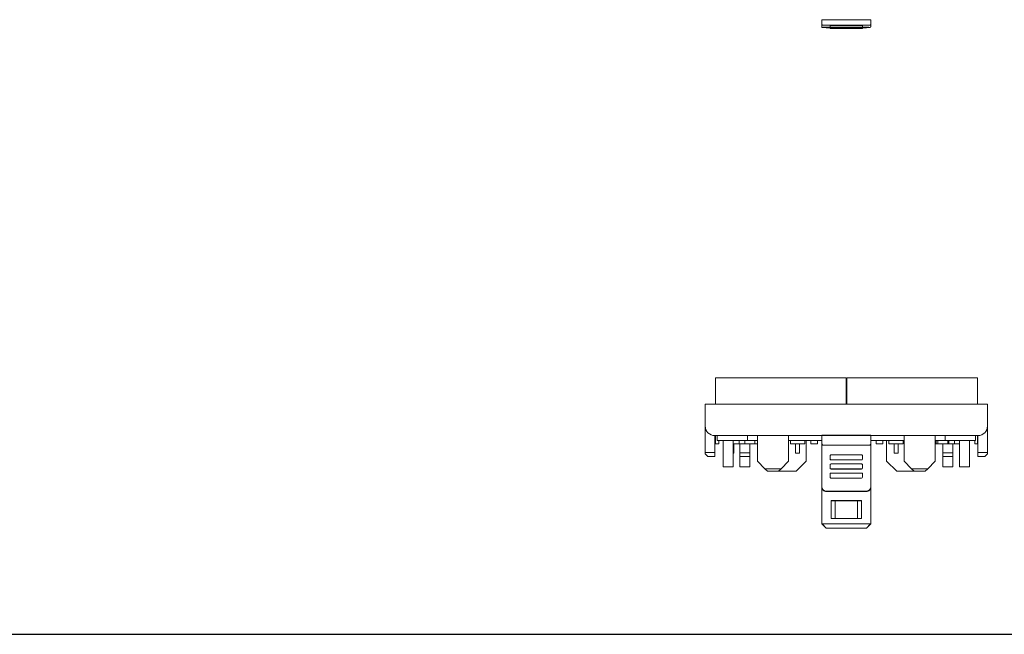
# Model space of a CAD drawing. Header units: millimetres. Extents: x -1114 to 1396, y -630 to 631.
# Tile 777 of 780: x 1062 to 1258, y 329 to 452. Entities that reach past the tile are written whole.
import ezdxf

# ---------------------------------------------------------------- set-up
doc = ezdxf.new("R2010")
doc.units = ezdxf.units.MM
doc.header["$MEASUREMENT"] = 0

msp = doc.modelspace()

# ---------------------------------------------------------------- linework, layer by layer
at = {"lineweight": 18}
for p, q in [((1221.4274, 451.6028), (1221.4274, 451.5812)), ((1231.2274, 451.6028), (1231.2274, 451.5812)), ((1221.4274, 450.3462), (1221.4274, 450.809)), ((1221.4274, 450.0469), (1221.4274, 450.8069)), ((1230.9274, 450.4781), (1221.7274, 450.4781)), ((1222.3274, 450.0152), (1222.3274, 450.0148)), ((1222.3274, 450.0148), (1223.0812, 450.0148)), ((1223.0843, 449.9995), (1222.3304, 449.9995)), ((1223.0812, 450.2078), (1223.0812, 450.3668)), ((1223.0812, 450.0486), (1223.0812, 450.3667)), ((1223.0812, 450.0487), (1223.0812, 450.2078)), ((1223.0812, 450.0486), (1223.0812, 450.0172)), ((1223.0812, 449.954), (1223.0812, 450.0172)), ((1223.0812, 449.9539), (1223.0812, 450.0172)), ((1223.0812, 449.9539), (1223.0812, 449.9225)), ((1223.0812, 449.8593), (1223.0812, 449.9225)), ((1223.0812, 449.8592), (1223.0812, 449.9225)), ((1223.0812, 449.8592), (1223.0812, 449.8278)), ((1223.2812, 450.3772), (1229.356, 450.3772)), ((1229.356, 450.059), (1223.2812, 450.059)), ((1223.2812, 450.0067), (1229.356, 450.0067)), ((1229.356, 449.9643), (1223.2812, 449.9643)), ((1223.2812, 449.912), (1229.356, 449.912)), ((1229.356, 449.8696), (1223.2812, 449.8696)), ((1223.2812, 449.8173), (1229.356, 449.8173)), ((1229.5559, 450.0148), (1230.3274, 450.0148)), ((1229.556, 450.0486), (1229.556, 450.3667)), ((1229.556, 450.0172), (1229.556, 450.0486)), ((1229.556, 449.9539), (1229.556, 450.0172)), ((1229.556, 449.9225), (1229.556, 449.9539)), ((1229.556, 449.8592), (1229.556, 449.9225)), ((1229.556, 449.8278), (1229.556, 449.8592)), ((1230.3304, 449.9995), (1229.5589, 449.9995)), ((1230.3274, 450.0152), (1230.3274, 450.0148)), ((1231.2274, 450.809), (1231.2274, 450.3462)), ((1231.2274, 450.8051), (1231.2274, 450.3463)), ((1200.7803, 380.2165), (1200.2803, 380.2165)), ((1200.2803, 380.2165), (1200.2803, 374.9906)), ((1225.7803, 380.2165), (1200.7803, 380.2165)), ((1225.7803, 380.2165), (1226.2803, 380.2165)), ((1226.2803, 380.2165), (1226.2803, 374.9906)), ((1226.2803, 374.9906), (1226.2803, 380.2165)), ((1226.9203, 380.2165), (1226.4203, 380.2165)), ((1226.4203, 380.2165), (1226.4203, 374.9906)), ((1239.4203, 380.2165), (1226.9203, 380.2165)), ((1251.9203, 380.2165), (1239.4203, 380.2165)), ((1252.4203, 380.2165), (1251.9203, 380.2165)), ((1252.4203, 380.2165), (1252.4203, 374.9906)), ((1252.4203, 374.9906), (1252.4203, 380.2165)), ((1198.2246, 374.9908), (1254.4301, 374.9908)), ((1198.2246, 372.9908), (1198.2246, 374.9908)), ((1254.4301, 374.9908), (1198.2246, 374.9908)), ((1254.4301, 374.9908), (1254.4301, 372.9908)), ((1198.2246, 370.6408), (1198.2246, 372.9908)), ((1254.4301, 372.9908), (1254.4301, 370.6408)), ((1198.2246, 370.6408), (1198.2246, 365.3829)), ((1254.4301, 365.3829), (1254.4301, 370.6408)), ((1200.1246, 365.3829), (1200.1246, 368.7408)), ((1221.4274, 368.7408), (1200.1246, 368.7408)), ((1200.1298, 364.5829), (1200.1298, 368.7409)), ((1200.2803, 368.7409), (1200.2803, 367.0665)), ((1200.6246, 368.7408), (1200.6246, 367.7408)), ((1206.6246, 368.7408), (1206.6246, 367.7408)), ((1208.6246, 368.7408), (1208.6246, 363.6408)), ((1214.8274, 363.6408), (1214.8274, 368.7408)), ((1221.4274, 368.748), (1221.4274, 368.7932)), ((1231.2274, 368.7932), (1221.4274, 368.7932)), ((1231.2274, 368.7932), (1231.2274, 368.7478)), ((1252.5301, 368.7408), (1231.2274, 368.7408)), ((1237.8274, 368.7408), (1237.8274, 363.6408)), ((1244.0301, 368.7408), (1244.0301, 363.6408)), ((1246.0302, 368.7408), (1246.0302, 367.7408)), ((1252.0298, 368.7408), (1252.0298, 367.7408)), ((1252.4203, 368.7409), (1252.4203, 367.0665)), ((1252.4203, 367.0665), (1252.4203, 368.7409)), ((1252.5298, 365.3829), (1252.5298, 368.7408)), ((1200.2803, 367.0665), (1200.7803, 367.0665)), ((1200.6246, 367.7408), (1206.6246, 367.7408)), ((1200.7803, 367.0665), (1200.9303, 367.0665)), ((1200.9303, 367.0665), (1200.9303, 367.7408)), ((1201.8246, 367.7408), (1201.8246, 362.4829)), ((1203.8246, 362.4829), (1203.8246, 367.7408)), ((1204.9803, 367.0665), (1203.8246, 367.0665)), ((1203.9303, 365.2665), (1203.9303, 367.0665)), ((1204.9803, 367.0665), (1204.9803, 367.7408)), ((1204.9804, 367.0829), (1206.1246, 367.0829)), ((1205.1246, 365.2829), (1205.1246, 367.0829)), ((1206.1246, 367.7409), (1206.1246, 367.0829)), ((1206.1246, 367.0829), (1208.1246, 367.0829)), ((1206.1303, 367.0829), (1206.1303, 367.0665)), ((1206.1303, 367.0665), (1207.4803, 367.0665)), ((1206.6246, 367.7408), (1208.6246, 367.7408)), ((1207.1246, 367.0665), (1207.1246, 365.2829)), ((1207.4803, 367.0665), (1207.4803, 367.0829)), ((1208.1246, 367.0829), (1208.1246, 367.7408)), ((1208.1246, 367.0829), (1208.6246, 367.0829)), ((1214.8274, 367.7408), (1221.4274, 367.7408)), ((1215.1803, 367.0665), (1215.1803, 367.7408)), ((1218.0803, 367.0665), (1215.1803, 367.0665)), ((1216.2303, 365.2665), (1216.2303, 367.0665)), ((1217.0303, 365.2665), (1217.0303, 367.0665)), ((1218.0803, 367.0665), (1218.0803, 367.7408)), ((1218.3274, 367.7408), (1218.3274, 363.6408)), ((1219.2303, 367.7408), (1219.2303, 367.0665)), ((1219.2303, 367.0665), (1220.5803, 367.0665)), ((1220.5803, 367.0665), (1220.5803, 367.7408)), ((1221.4274, 358.5559), (1221.4274, 367.3857)), ((1221.4274, 358.5561), (1221.4274, 367.379)), ((1230.9274, 366.8022), (1221.7274, 366.8023)), ((1231.2274, 367.7408), (1237.8274, 367.7408)), ((1231.2274, 367.3857), (1231.2274, 358.5559)), ((1231.2274, 367.3787), (1231.2274, 358.5561)), ((1232.2703, 367.7408), (1232.2703, 367.0665)), ((1232.2703, 367.0665), (1233.6203, 367.0665)), ((1233.6203, 367.0665), (1233.6203, 367.7408)), ((1234.3489, 367.7408), (1234.3489, 363.6408)), ((1234.7703, 367.0665), (1234.7703, 367.7408)), ((1237.6703, 367.0665), (1234.7703, 367.0665)), ((1235.8203, 365.2665), (1235.8203, 367.0665)), ((1236.6203, 365.2665), (1236.6203, 367.0665)), ((1237.6703, 367.0665), (1237.6703, 367.7408)), ((1244.0301, 367.7408), (1246.0302, 367.7408)), ((1244.2203, 367.0665), (1244.0301, 367.0665)), ((1244.2203, 367.0665), (1244.2203, 367.7408)), ((1244.2204, 367.0829), (1244.5301, 367.0829)), ((1244.5302, 367.0829), (1244.5302, 367.7408)), ((1246.5302, 367.0829), (1244.5302, 367.0829)), ((1245.3703, 367.0829), (1245.3703, 367.0665)), ((1245.3703, 367.0665), (1246.7203, 367.0665)), ((1245.5301, 367.0665), (1245.5301, 365.2829)), ((1246.0302, 367.7408), (1252.0298, 367.7408)), ((1246.5302, 367.0829), (1246.5302, 367.7409)), ((1246.7203, 367.0665), (1246.7203, 367.7408)), ((1246.7203, 367.0829), (1247.8703, 367.0829)), ((1247.5301, 365.2829), (1247.5301, 367.0829)), ((1247.8703, 367.0665), (1247.8703, 367.7408)), ((1248.8302, 367.0665), (1247.8703, 367.0665)), ((1248.8301, 362.4829), (1248.8301, 367.7408)), ((1250.8301, 367.7408), (1250.8301, 362.4829)), ((1251.9203, 367.7408), (1251.9203, 367.0665)), ((1251.9203, 367.0665), (1252.4203, 367.0665)), ((1198.2246, 365.0829), (1198.2246, 365.3829)), ((1198.2246, 365.3829), (1200.1246, 365.3829)), ((1198.2246, 365.0829), (1198.7246, 364.5829)), ((1200.1246, 365.3829), (1200.1246, 364.5829)), ((1203.9303, 365.2665), (1203.8246, 365.2665)), ((1205.1246, 364.5829), (1205.1246, 365.2829)), ((1205.1246, 365.2829), (1207.1246, 365.2829)), ((1207.1246, 365.2829), (1207.1246, 364.5829)), ((1217.0303, 365.2665), (1216.2303, 365.2665)), ((1223.0812, 364.6946), (1223.0812, 364.0954)), ((1229.356, 364.8943), (1223.2812, 364.8943)), ((1229.556, 364.0954), (1229.556, 364.6946)), ((1236.6203, 365.2665), (1235.8203, 365.2665)), ((1245.5301, 365.2829), (1247.5301, 365.2829)), ((1245.5301, 365.2829), (1245.5301, 364.5829)), ((1247.5301, 364.5829), (1247.5301, 365.2829)), ((1252.5298, 364.5829), (1252.5298, 365.3829)), ((1252.5298, 365.3829), (1254.4301, 365.3829)), ((1253.9301, 364.5829), (1254.4301, 365.0829)), ((1254.4301, 365.3829), (1254.4301, 365.0829)), ((1200.1246, 364.5829), (1198.7246, 364.5829)), ((1200.1246, 364.5829), (1200.1298, 364.5829)), ((1205.1246, 362.4829), (1205.1246, 364.5829)), ((1207.1246, 364.5829), (1205.1246, 364.5829)), ((1207.1246, 364.5829), (1207.1246, 362.4829)), ((1208.6246, 363.6408), (1210.1246, 362.1408)), ((1213.3274, 362.1408), (1214.8274, 363.6408)), ((1216.3274, 361.6408), (1218.3274, 363.6408)), ((1223.0812, 364.0954), (1223.0812, 364.0787)), ((1223.0812, 362.8876), (1223.0812, 362.2884)), ((1223.2812, 363.8957), (1229.356, 363.8957)), ((1229.356, 363.879), (1223.2812, 363.879)), ((1229.356, 363.0873), (1223.2812, 363.0873)), ((1229.556, 364.0976), (1229.556, 364.0787)), ((1229.556, 364.0954), (1229.556, 364.0787)), ((1229.556, 362.2884), (1229.556, 362.8876)), ((1234.3489, 363.6408), (1236.3489, 361.6408)), ((1237.8274, 363.6408), (1239.3274, 362.1408)), ((1242.5301, 362.1408), (1244.0301, 363.6408)), ((1245.5301, 364.5829), (1245.5301, 362.4829)), ((1247.5301, 364.5829), (1245.5301, 364.5829)), ((1247.5301, 362.4829), (1247.5301, 364.5829)), ((1253.9301, 364.5829), (1252.5298, 364.5829)), ((1201.8246, 362.4829), (1203.8246, 362.4829)), ((1205.1246, 362.4829), (1207.1246, 362.4829)), ((1210.6246, 361.6408), (1210.1246, 362.1408)), ((1210.1246, 362.1408), (1213.3274, 362.1408)), ((1212.8274, 361.6408), (1210.6246, 361.6408)), ((1213.3274, 362.1408), (1212.8274, 361.6408)), ((1212.8274, 361.6408), (1216.3274, 361.6408)), ((1223.0812, 362.2884), (1223.0812, 362.2718)), ((1223.0812, 361.0807), (1223.0812, 360.4815)), ((1223.2812, 362.0887), (1229.356, 362.0887)), ((1229.356, 362.072), (1223.2812, 362.072)), ((1229.356, 361.2804), (1223.2812, 361.2804)), ((1229.556, 362.2906), (1229.556, 362.2718)), ((1229.556, 362.2884), (1229.556, 362.2718)), ((1229.556, 360.4815), (1229.556, 361.0807)), ((1236.3489, 361.6408), (1239.8273, 361.6408)), ((1239.8274, 361.6408), (1239.3274, 362.1408)), ((1239.3274, 362.1408), (1242.5301, 362.1408)), ((1242.0301, 361.6408), (1239.8274, 361.6408)), ((1242.5301, 362.1408), (1242.0301, 361.6408)), ((1247.5301, 362.4829), (1245.5301, 362.4829)), ((1250.8301, 362.4829), (1248.8301, 362.4829)), ((1223.0812, 360.4815), (1223.0812, 360.4648)), ((1223.2812, 360.2818), (1229.356, 360.2818)), ((1229.356, 360.2651), (1223.2812, 360.2651)), ((1229.556, 360.4837), (1229.556, 360.4648)), ((1229.556, 360.4815), (1229.556, 360.4648)), ((1221.4274, 358.4815), (1221.4274, 358.5559)), ((1221.4274, 351.2414), (1221.4274, 358.4815)), ((1230.3274, 357.6728), (1222.3274, 357.6728)), ((1222.3274, 357.5827), (1230.3274, 357.5827)), ((1231.2274, 358.5559), (1231.2274, 358.4815)), ((1231.2274, 358.5559), (1231.2274, 358.4815)), ((1231.2274, 351.2414), (1231.2274, 358.4815)), ((1223.3274, 352.2401), (1223.3274, 355.8351)), ((1223.3274, 355.8351), (1229.3274, 355.8351)), ((1229.3274, 355.7671), (1223.3274, 355.7671)), ((1224.0774, 355.7671), (1224.0774, 352.2401)), ((1228.5774, 352.2401), (1228.5774, 355.7671)), ((1229.3274, 355.8351), (1229.3274, 352.2401)), ((1221.4274, 351.1734), (1221.4274, 351.2414)), ((1221.4274, 351.2414), (1221.5274, 351.1416)), ((1222.3274, 350.2746), (1221.4274, 351.1734)), ((1222.3274, 350.3008), (1221.5274, 351.1416)), ((1221.5274, 351.1416), (1231.1274, 351.1416)), ((1229.3274, 352.2401), (1223.3274, 352.2401)), ((1231.2274, 351.1734), (1230.3274, 350.2746)), ((1231.1274, 351.1416), (1230.3274, 350.3008)), ((1231.1274, 351.1416), (1231.2274, 351.2414)), ((1231.2274, 351.2414), (1231.2274, 351.1734)), ((1222.3274, 350.3008), (1222.3274, 350.2746)), ((1230.3274, 350.3008), (1222.3274, 350.3008)), ((1222.3274, 350.2746), (1230.3274, 350.2746)), ((1230.3274, 350.2746), (1230.3274, 350.3008))]:
    msp.add_line(p, q, dxfattribs=at)
msp.add_line((1037.9959, 329.1401), (1396.2181, 329.1401))
for centre, start, end in [((1200.1246, 370.6408), 180, 270), ((1252.5301, 370.6408), 270, 0)]:
    msp.add_arc(centre, 1.9, start, end, dxfattribs=at)
for centre, major_axis, ratio, start_param, end_param in [((1222.3274, 450.0466), (-0.9, 0), 0.05234257, 1.57418829, 6.27701333), ((1222.3274, 450.0466), (-0.9, 0), 0.05234257, 5.4867912, 6.27701333), ((1223.2812, 450.3667), (-0.2, 0), 0.05234257, 4.71238898, 6.28320083), ((1223.2812, 450.0486), (0.2, 0), 0.05233596, 1.57079633, 3.14159265), ((1223.2812, 450.0172), (0.2, 0), 0.05233596, 3.14159265, 4.71238898), ((1223.2812, 449.9539), (0.2, 0), 0.05233596, 1.57079633, 3.14159265), ((1223.2812, 449.9225), (0.2, 0), 0.05233596, 3.14159265, 4.71238898), ((1223.2812, 449.8592), (0.2, 0), 0.05233596, 1.57079633, 3.14159265), ((1223.2812, 449.8278), (0.2, 0), 0.05233596, 3.14159265, 4.71238898), ((1229.356, 450.3667), (-0.2, 0), 0.05234257, 3.14158777, 4.71238898), ((1229.356, 450.0486), (0.2, 0), 0.05233596, 0, 1.57079633), ((1229.356, 450.0172), (0.2, 0), 0.05233596, 4.71238898, 6.28318531), ((1229.356, 449.9539), (0.2, 0), 0.05233596, 0, 1.57079633), ((1229.356, 449.9225), (0.2, 0), 0.05233596, 4.71238898, 6.28318531), ((1229.356, 449.8592), (0.2, 0), 0.05233596, 0, 1.57079633), ((1229.356, 449.8278), (0.2, 0), 0.05233596, 4.71238898, 6.28318531), ((1230.3274, 450.0467), (-0.9, 0), 0.05234257, 3.77338408, 7.8573736), ((1223.2812, 364.6946), (-0.2, 0), 0.99862953, 4.71238898, 6.28318531), ((1229.356, 364.6946), (-0.2, 0), 0.99862953, 3.14159265, 4.71238898), ((1223.2812, 364.0954), (-0.2, 0), 0.99862953, 0, 1.57079633), ((1223.2812, 364.0787), (0.2, 0), 0.99862919, 3.14160817, 4.71240749), ((1223.2812, 362.8876), (-0.2, 0), 0.99862953, 4.71238898, 6.28318531), ((1229.356, 364.0954), (-0.2, 0), 0.99862953, 1.57079633, 3.14159265), ((1229.356, 364.0787), (0.2, 0), 0.99862919, 4.71240749, 6.28316968), ((1229.356, 362.8876), (-0.2, 0), 0.99862953, 3.14159265, 4.71238898), ((1223.2812, 362.2884), (-0.2, 0), 0.99862953, 0, 1.57079633), ((1223.2812, 362.2718), (0.2, 0), 0.99862919, 3.14160817, 4.71240749), ((1223.2812, 361.0807), (-0.2, 0), 0.99862953, 4.71238898, 6.28318531), ((1229.356, 362.2884), (-0.2, 0), 0.99862953, 1.57079633, 3.14159265), ((1229.356, 362.2718), (0.2, 0), 0.99862919, 4.71240272, 6.28316968), ((1229.356, 361.0807), (-0.2, 0), 0.99862953, 3.14159265, 4.71238898), ((1223.2812, 360.4815), (-0.2, 0), 0.99862953, 0, 1.57079633), ((1223.2812, 360.4648), (0.2, 0), 0.99862919, 3.14160817, 4.71241386), ((1229.356, 360.4815), (-0.2, 0), 0.99862953, 1.57079633, 3.14159265), ((1229.356, 360.4648), (0.2, 0), 0.99862919, 4.71240388, 6.28316968), ((1222.3274, 358.4815), (0.9, 0), 0.99862953, 3.14159265, 4.71238898), ((1222.3274, 358.5716), (0.9, 0), 0.99862919, 3.15851314, 4.71238898), ((1230.3274, 358.5716), (0.9, 0), 0.99862919, 4.71238898, 6.26626483), ((1230.3274, 358.4815), (0.9, 0), 0.99862953, 4.71238898, 6.28318531)]:
    msp.add_ellipse(centre, major_axis=major_axis, ratio=ratio, start_param=start_param, end_param=end_param, dxfattribs=at)
for points in [[(1221.4274, 451.5812), (1221.4274, 451.3238), (1221.4274, 451.0665), (1221.4274, 450.809)], [(1231.2274, 451.5812), (1227.9607, 451.5812), (1224.694, 451.5812), (1221.4274, 451.5812)], [(1231.2274, 450.809), (1231.2274, 451.0664), (1231.2274, 451.3238), (1231.2274, 451.5812)], [(1221.4274, 368.7469), (1221.4274, 368.2931), (1221.4274, 367.8394), (1221.4274, 367.3857)], [(1231.2274, 368.7467), (1227.9607, 368.7468), (1224.694, 368.7468), (1221.4274, 368.7469)], [(1231.2274, 367.3857), (1231.2274, 367.8393), (1231.2274, 368.293), (1231.2274, 368.7467)]]:
    msp.add_open_spline(points, degree=3, dxfattribs=at)
for points, knots in [([(1221.4274, 450.809), (1221.428, 450.7919), (1221.4292, 450.7584), (1221.4397, 450.7094), (1221.4567, 450.6627), (1221.4899, 450.6014), (1221.5352, 450.5484), (1221.5972, 450.5098), (1221.6349, 450.4932), (1221.6781, 450.4806), (1221.7114, 450.4789), (1221.7274, 450.4781)], [0, 0, 0, 0, 0.13174915, 0.25795334, 0.37929398, 0.49653726, 0.74744835, 0.81416009, 0.87381632, 0.93963424, 1, 1, 1, 1]), ([(1221.4274, 450.3462), (1221.4278, 450.3074), (1221.4399, 450.242), (1221.4866, 450.1603), (1221.5413, 450.1065), (1221.5956, 450.0732), (1221.6423, 450.0551), (1221.6828, 450.0446), (1221.7483, 450.0335), (1221.856, 450.025), (1222.0606, 450.0171), (1222.2281, 450.015), (1222.3156, 450.0148), (1222.3274, 450.0148)], [0, 0, 0, 0, 0.08634043, 0.15595358, 0.21470653, 0.26564779, 0.30922294, 0.35086822, 0.4126631, 0.6109974, 0.79709449, 0.97286437, 1, 1, 1, 1]), ([(1230.3274, 450.0148), (1230.4032, 450.0149), (1230.552, 450.0163), (1230.7619, 450.0228), (1230.8946, 450.0329), (1230.9656, 450.0422), (1231.0313, 450.0608), (1231.0953, 450.0926), (1231.1601, 450.1485), (1231.2137, 450.2368), (1231.2268, 450.3063), (1231.2274, 450.3462)], [0, 0, 0, 0, 0.16822494, 0.35258548, 0.54615779, 0.65695568, 0.71157047, 0.76538905, 0.83352721, 0.91167171, 1, 1, 1, 1]), ([(1230.9274, 450.4781), (1230.9442, 450.4781), (1230.9605, 450.4796), (1230.9919, 450.4853), (1231.0063, 450.4893), (1231.0266, 450.4966), (1231.0331, 450.4992), (1231.0454, 450.5047), (1231.0513, 450.5075), (1231.0682, 450.5165), (1231.0785, 450.5228), (1231.0976, 450.5362), (1231.1064, 450.5432), (1231.1225, 450.5574), (1231.1299, 450.5646), (1231.1504, 450.5867), (1231.162, 450.6019), (1231.182, 450.6331), (1231.1903, 450.6488), (1231.2042, 450.6804), (1231.2098, 450.6963), (1231.2231, 450.7442), (1231.2274, 450.7765), (1231.2274, 450.809)], [0, 0, 0, 0, 0.0625, 0.0625, 0.125, 0.125, 0.15625, 0.15625, 0.1875, 0.1875, 0.25, 0.25, 0.3125, 0.3125, 0.375, 0.375, 0.5, 0.5, 0.625, 0.625, 0.75, 0.75, 1, 1, 1, 1]), ([(1221.4274, 367.3857), (1221.428, 367.3556), (1221.4292, 367.2965), (1221.4397, 367.2101), (1221.4567, 367.1278), (1221.4899, 367.0197), (1221.5352, 366.9262), (1221.5972, 366.8583), (1221.6349, 366.8289), (1221.6781, 366.8068), (1221.7114, 366.8037), (1221.7274, 366.8023)], [0, 0, 0, 0, 0.13174915, 0.25795334, 0.37929398, 0.49653726, 0.74744835, 0.81416009, 0.87381632, 0.93963424, 1, 1, 1, 1]), ([(1230.9274, 366.8022), (1230.9442, 366.8022), (1230.9605, 366.8049), (1230.9919, 366.815), (1231.0063, 366.8221), (1231.0266, 366.8348), (1231.0331, 366.8394), (1231.0454, 366.8491), (1231.0513, 366.8541), (1231.0682, 366.8699), (1231.0785, 366.8811), (1231.0976, 366.9047), (1231.1064, 366.917), (1231.1225, 366.942), (1231.1299, 366.9548), (1231.1504, 366.9938), (1231.162, 367.0206), (1231.182, 367.0755), (1231.1903, 367.1032), (1231.2042, 367.1589), (1231.2098, 367.1869), (1231.2231, 367.2714), (1231.2274, 367.3283), (1231.2274, 367.3857)], [0, 0, 0, 0, 0.0625, 0.0625, 0.125, 0.125, 0.15625, 0.15625, 0.1875, 0.1875, 0.25, 0.25, 0.3125, 0.3125, 0.375, 0.375, 0.5, 0.5, 0.625, 0.625, 0.75, 0.75, 1, 1, 1, 1]), ([(1222.3274, 357.6571), (1222.2679, 357.6571), (1222.2095, 357.663), (1222.1233, 357.6801), (1222.0948, 357.6872), (1222.0383, 357.7043), (1222.0102, 357.7143), (1221.9285, 357.7481), (1221.8768, 357.7757), (1221.8157, 357.8164), (1221.8036, 357.8248), (1221.7799, 357.8424), (1221.7682, 357.8515), (1221.7338, 357.8797), (1221.7119, 357.8995), (1221.6497, 357.9616), (1221.6124, 358.0068), (1221.5713, 358.0681), (1221.5633, 358.0807), (1221.5481, 358.106), (1221.5262, 358.1445), (1221.4949, 358.2107), (1221.475, 358.2658), (1221.4622, 358.308), (1221.4582, 358.3222), (1221.451, 358.3508), (1221.4477, 358.3653), (1221.4332, 358.4379), (1221.4274, 358.4966), (1221.4274, 358.5559)], [0, 0, 0, 0, 0.125, 0.125, 0.1875, 0.1875, 0.25, 0.25, 0.375, 0.375, 0.40625, 0.40625, 0.4375, 0.4375, 0.5, 0.5, 0.625, 0.625, 0.65625, 0.65625, 0.6875, 0.75, 0.8125, 0.8125, 0.84375, 0.84375, 0.875, 0.875, 1, 1, 1, 1]), ([(1231.2274, 358.5559), (1231.2274, 358.4966), (1231.2215, 358.4382), (1231.2044, 358.3521), (1231.1973, 358.3237), (1231.1802, 358.2672), (1231.1701, 358.2392), (1231.1363, 358.1576), (1231.1087, 358.106), (1231.0679, 358.0449), (1231.0594, 358.0329), (1231.0419, 358.0092), (1231.0327, 357.9975), (1231.0045, 357.9631), (1230.9847, 357.9413), (1230.9225, 357.8792), (1230.8772, 357.842), (1230.8158, 357.8009), (1230.8033, 357.7929), (1230.7779, 357.7777), (1230.7393, 357.7559), (1230.6731, 357.7245), (1230.6179, 357.7047), (1230.5757, 357.6919), (1230.5614, 357.688), (1230.5327, 357.6807), (1230.5182, 357.6775), (1230.4456, 357.663), (1230.3868, 357.6571), (1230.3274, 357.6571)], [0, 0, 0, 0, 0.125, 0.125, 0.1875, 0.1875, 0.25, 0.25, 0.375, 0.375, 0.40625, 0.40625, 0.4375, 0.4375, 0.5, 0.5, 0.625, 0.625, 0.65625, 0.65625, 0.6875, 0.75, 0.8125, 0.8125, 0.84375, 0.84375, 0.875, 0.875, 1, 1, 1, 1])]:
    msp.add_open_spline(points, degree=3, knots=knots, dxfattribs=at)

doc.saveas('drawing.dxf')
